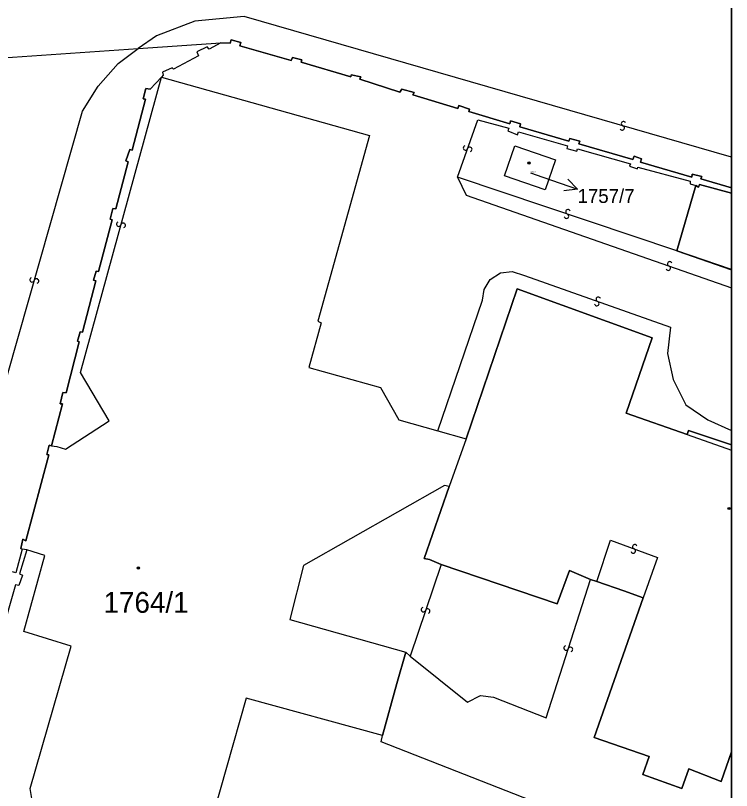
# Model space of a CAD drawing. Extents: x -600309 to -598967, y -1161267 to -1160292.
# Drawn here: x -599025.6 to -598967.1, y -1161113.7 to -1161050.3 of the extents above; entities that cross this region are included whole.
import ezdxf

# ---------------------------------------------------------------- set-up
doc = ezdxf.new("R2010")
doc.units = 0
for name, color, linetype in [('Level 1', 7, 'Continuous'), ('Level 13', 7, 'Continuous'), ('Level 3', 7, 'Continuous'), ('Level 4', 7, 'Continuous'), ('Level 5', 7, 'Continuous'), ('Level 57', 7, 'Continuous'), ('Level 60', 7, 'Continuous'), ('Vrstva 60', 7, 'Continuous'), ('Vrstva 63', 7, 'Continuous')]:
    doc.layers.add(name, color=color, linetype=linetype)

msp = doc.modelspace()

# ---------------------------------------------------------------- linework, layer by layer
at = {"layer": 'Level 1'}
msp.add_line((-598967.108, -1161071.083), (-598971.58, -1161069.56), dxfattribs=at)
for points in [[(-599015.57, -1161053.04), (-599008.82, -1161052.57)], [(-599008.82, -1161052.57), (-599009.77, -1161053.1), (-599009.93, -1161052.9), (-599010.78, -1161053.31), (-599010.66, -1161053.65), (-599012.7, -1161054.74), (-599012.8, -1161054.61), (-599013.59, -1161054.98), (-599013.54, -1161055.22), (-599013.68, -1161055.37)], [(-598967.108, -1161064.436), (-598969.6, -1161063.69), (-598969.52, -1161063.5), (-598970.31, -1161063.32), (-598970.34, -1161063.54), (-598974.55, -1161062.32), (-598974.47, -1161062.05), (-598975.07, -1161061.85), (-598975.16, -1161062.1), (-598979.57, -1161060.82), (-598979.51, -1161060.62), (-598980.31, -1161060.39), (-598980.39, -1161060.62), (-598984.41, -1161059.44), (-598984.34, -1161059.2), (-598985.16, -1161058.94), (-598985.22, -1161059.19), (-598988.57, -1161058.19), (-598988.51, -1161058), (-598989.39, -1161057.69), (-598989.45, -1161057.95), (-598993.13, -1161056.83), (-598993.04, -1161056.64), (-598994.04, -1161056.36), (-598994.19, -1161056.61), (-598997.47, -1161055.55), (-598997.4, -1161055.36), (-598998.17, -1161055.18), (-598998.19, -1161055.36), (-599002.26, -1161054.15), (-599002.2, -1161053.96), (-599002.96, -1161053.78), (-599003.07, -1161054.03), (-599007.27, -1161052.82), (-599007.2, -1161052.55), (-599007.99, -1161052.34), (-599008.06, -1161052.61), (-599008.82, -1161052.57)], [(-599033.77, -1161054.3), (-599015.57, -1161053.04)], [(-599013.68, -1161055.37), (-599014.6, -1161056.37), (-599014.95, -1161056.31), (-599015.17, -1161057.16), (-599014.98, -1161057.19), (-599016.07, -1161061.34), (-599016.26, -1161061.29), (-599016.57, -1161062.22), (-599016.4, -1161062.29), (-599017.4, -1161066.13), (-599017.65, -1161066.11), (-599017.87, -1161066.99), (-599017.69, -1161067.04), (-599018.82, -1161071.26), (-599019.01, -1161071.23), (-599019.22, -1161071.96), (-599019.03, -1161072.02), (-599020.12, -1161076.22), (-599020.3, -1161076.19), (-599020.52, -1161076.96), (-599020.4, -1161077), (-599021.47, -1161081.17), (-599021.73, -1161081.15), (-599021.94, -1161082.06), (-599021.75, -1161082.07), (-599022.65, -1161085.51)], [(-599013.68, -1161055.37), (-598996.69, -1161060.14), (-599000.9, -1161075.32), (-599000.62, -1161075.44), (-599001.64, -1161079.1), (-598995.77, -1161080.74), (-598994.28, -1161083.39), (-598991.1, -1161084.28)], [(-598985.66, -1161063.44), (-598984.81, -1161061), (-598981.48, -1161062.15), (-598982.34, -1161064.6), (-598985.66, -1161063.44)], [(-598971.58, -1161069.56), (-598970.01, -1161064.24)], [(-598970.01, -1161064.24), (-598969.8, -1161064.37), (-598969.72, -1161064.15), (-598967.108, -1161064.872)], [(-598970.72, -1161084.57), (-598975.71, -1161082.84), (-598973.6, -1161076.69), (-598984.61, -1161072.67), (-598988.79, -1161084.92)], [(-598991.1, -1161084.28), (-598988.79, -1161084.92)], [(-598967.108, -1161085.424), (-598970.61, -1161084.24), (-598970.72, -1161084.57)], [(-598988.79, -1161084.92), (-598990.17, -1161088.83)], [(-599022.65, -1161085.51), (-599022.85, -1161085.44), (-599023.04, -1161086.21), (-599022.87, -1161086.23), (-599024.74, -1161093.25), (-599024.99, -1161093.13), (-599025.17, -1161093.9), (-599025.05, -1161093.95)], [(-598990.17, -1161088.83), (-598990.54, -1161088.73), (-599002.08, -1161095.27), (-599003.2, -1161099.7), (-598993.71, -1161102.36)], [(-598990.82, -1161095.21), (-598991.79, -1161094.8), (-598992.2, -1161094.71), (-598990.17, -1161088.83)], [(-599025.05, -1161093.95), (-599025.57, -1161095.87), (-599025.83, -1161095.8)], [(-599024.67, -1161094.01), (-599025.05, -1161093.95)], [(-598995.61, -1161109.17), (-599006.75, -1161106.11), (-599009.98, -1161117.44), (-599011.92, -1161119.6), (-599014.04, -1161120.73), (-599017.42, -1161121.08), (-599019.96, -1161120.31), (-599021.9, -1161118.99), (-599023.29, -1161117.3), (-599024.08, -1161115.46), (-599024.41, -1161113.5), (-599021.06, -1161101.87), (-599024.92, -1161100.68), (-599023.19, -1161094.45), (-599024.67, -1161094.01)], [(-598990.82, -1161095.21), (-598981.36, -1161098.41), (-598980.33, -1161095.69), (-598978.62, -1161096.43)], [(-598978.62, -1161096.43), (-598978.11, -1161096.59)], [(-598978.11, -1161096.59), (-598975.91, -1161097.36), (-598974.32, -1161097.92)], [(-598974.32, -1161097.92), (-598978.32, -1161109.33), (-598973.83, -1161110.89), (-598974.35, -1161112.34), (-598971.17, -1161113.49), (-598970.58, -1161111.9), (-598967.95, -1161112.92), (-598967.108, -1161110.502)], [(-598995.61, -1161109.17), (-598994.44, -1161104.93), (-598993.71, -1161102.36)]]:
    msp.add_lwpolyline(points, dxfattribs=at)
at = {"layer": 'Level 13'}
for centre, start, end in [((-598975.928, -1161059.183), 21.05037, 253.64037), ((-598976.033, -1161059.537), 201.26482, 73.36282), ((-598988.833, -1161061.157), 107.84309, 339.94109), ((-598988.487, -1161061.282), 287.62864, 160.21864), ((-598980.59, -1161066.734), 198.85145, 70.94945), ((-598980.471, -1161066.386), 18.637, 251.227), ((-599017.157, -1161067.39), 112.07543, 344.17343), ((-599016.803, -1161067.489), 291.86097, 164.45098), ((-598972.157, -1161070.636), 18.08577, 250.18377), ((-598972.282, -1161070.983), 197.87131, 70.46131), ((-599024.237, -1161071.938), 111.44374, 343.54174), ((-599023.883, -1161072.041), 291.22929, 163.81929), ((-598977.987, -1161073.527), 17.8774, 249.9754), ((-598978.112, -1161073.873), 197.66295, 70.25295), ((-598975.005, -1161093.747), 17.29359, 249.39159), ((-598975.134, -1161094.093), 197.07914, 69.66914), ((-598992.274, -1161098.89), 108.33357, 340.92357), ((-598991.926, -1161099.011), 288.54802, 160.64602), ((-598980.615, -1161102.022), 109.54892, 341.64691), ((-598980.265, -1161102.137), 289.33446, 161.92446)]:
    msp.add_arc(centre, 0.184, start, end, dxfattribs=at)
at = {"layer": 'Level 3'}
for p, q in [((-598971.58, -1161069.56), (-598967.108, -1161071.133)), ((-598970.72, -1161084.57), (-598967.108, -1161085.848))]:
    msp.add_line(p, q, dxfattribs=at)
for points in [[(-598967.108, -1161061.917), (-599006.92, -1161050.42), (-599010.95, -1161050.82), (-599014.07, -1161052.01), (-599015.57, -1161053.04)], [(-599096.23, -1161175.97), (-599081.58, -1161170.26), (-599068.7, -1161163.12), (-599060.8, -1161157.11), (-599059.63, -1161156.14), (-599056.44, -1161152.66), (-599053.28, -1161148.19), (-599049.34, -1161141.42), (-599039.23, -1161120.7), (-599035.89, -1161114.34), (-599034.51, -1161109.38), (-599028.01, -1161085.83), (-599020.11, -1161058.15), (-599018.83, -1161056.11), (-599017.22, -1161054.27), (-599015.57, -1161053.04)], [(-599022.65, -1161085.51), (-599022.23, -1161085.55), (-599021.52, -1161085.78), (-599017.95, -1161083.45), (-599020.28, -1161079.5), (-599013.68, -1161055.37)], [(-598989.49, -1161063.56), (-598987.83, -1161058.88), (-598985.31, -1161059.54), (-598985.39, -1161059.78), (-598984.6, -1161060.09), (-598984.5, -1161059.86), (-598980.5, -1161061), (-598980.55, -1161061.2), (-598979.74, -1161061.43), (-598979.68, -1161061.24), (-598975.35, -1161062.45), (-598975.43, -1161062.66), (-598974.8, -1161062.87), (-598974.75, -1161062.74), (-598970.48, -1161063.88), (-598970.49, -1161064.1), (-598970.01, -1161064.24)], [(-598989.49, -1161063.56), (-598988.78, -1161065.01), (-598967.108, -1161072.594)], [(-598971.58, -1161069.56), (-598989.49, -1161063.56)], [(-598991.1, -1161084.28), (-598987.46, -1161073.6), (-598987.32, -1161072.72), (-598986.81, -1161071.92), (-598985.97, -1161071.38), (-598985.03, -1161071.26), (-598984.01, -1161071.59), (-598972.09, -1161075.81), (-598972.33, -1161077.97), (-598971.88, -1161080.09), (-598970.85, -1161082.15), (-598969.05, -1161083.38), (-598967.108, -1161084.236)], [(-598978.11, -1161096.59), (-598976.99, -1161093.22), (-598973.16, -1161094.62), (-598974.32, -1161097.92)], [(-599024.67, -1161094.01), (-599025.28, -1161095.97), (-599025.02, -1161096.07), (-599025.32, -1161096.91), (-599025.59, -1161096.86), (-599026.78, -1161100.98)], [(-598990.82, -1161095.21), (-598993.37, -1161102.69)], [(-598993.37, -1161102.69), (-598988.67, -1161106.44), (-598987.62, -1161105.91), (-598986.55, -1161106.03), (-598982.25, -1161107.72), (-598978.62, -1161096.43)], [(-598993.71, -1161102.36), (-598993.37, -1161102.69)], [(-598967.108, -1161120.899), (-598995.73, -1161109.69), (-598995.61, -1161109.17)]]:
    msp.add_lwpolyline(points, dxfattribs=at)
at = {"layer": 'Level 5'}
for centre, radius in [((-598983.65, -1161062.4), 0.09), ((-598983.65, -1161062.4), 0.0521), ((-598967.32, -1161090.62), 0.09), ((-598967.32, -1161090.62), 0.0521), ((-599015.56, -1161095.48), 0.09), ((-599015.56, -1161095.48), 0.0521)]:
    msp.add_circle(centre, radius, dxfattribs=at)
at = {"layer": 'Level 57'}
for p, q in [((-598983.53, -1161063.21), (-598982.526, -1161063.552)), ((-598982.526, -1161063.552), (-598979.686, -1161064.52))]:
    msp.add_line(p, q, dxfattribs=at)
msp.add_lwpolyline([(-598980.472, -1161063.724), (-598979.686, -1161064.52), (-598980.794, -1161064.671)], dxfattribs=at)
at = {"layer": 'Level 60'}
for points in [[(-599033.77, -1161054.3), (-599015.57, -1161053.04), (-599008.82, -1161052.57), (-599009.77, -1161053.1), (-599009.93, -1161052.9), (-599010.78, -1161053.31), (-599010.66, -1161053.65), (-599012.7, -1161054.74), (-599012.8, -1161054.61), (-599013.59, -1161054.98), (-599013.54, -1161055.22), (-599013.68, -1161055.37), (-599014.6, -1161056.37), (-599014.95, -1161056.31), (-599015.17, -1161057.16), (-599014.98, -1161057.19), (-599016.07, -1161061.34), (-599016.26, -1161061.29), (-599016.57, -1161062.22), (-599016.4, -1161062.29), (-599017.4, -1161066.13), (-599017.65, -1161066.11), (-599017.87, -1161066.99), (-599017.69, -1161067.04), (-599018.82, -1161071.26), (-599019.01, -1161071.23), (-599019.22, -1161071.96), (-599019.03, -1161072.02), (-599020.12, -1161076.22), (-599020.3, -1161076.19), (-599020.52, -1161076.96), (-599020.4, -1161077), (-599021.47, -1161081.17), (-599021.73, -1161081.15), (-599021.94, -1161082.06), (-599021.75, -1161082.07), (-599022.65, -1161085.51), (-599022.85, -1161085.44), (-599023.04, -1161086.21), (-599022.87, -1161086.23), (-599024.74, -1161093.25), (-599024.99, -1161093.13), (-599025.17, -1161093.9), (-599025.05, -1161093.95), (-599025.57, -1161095.87), (-599025.83, -1161095.8)], [(-599024.08, -1161115.46), (-599024.41, -1161113.5), (-599021.06, -1161101.87), (-599024.92, -1161100.68), (-599023.19, -1161094.45), (-599024.67, -1161094.01), (-599025.05, -1161093.95), (-599025.17, -1161093.9), (-599024.99, -1161093.13), (-599024.74, -1161093.25), (-599022.87, -1161086.23), (-599023.04, -1161086.21), (-599022.85, -1161085.44), (-599022.65, -1161085.51), (-599021.75, -1161082.07), (-599021.94, -1161082.06), (-599021.73, -1161081.15), (-599021.47, -1161081.17), (-599020.4, -1161077), (-599020.52, -1161076.96), (-599020.3, -1161076.19), (-599020.12, -1161076.22), (-599019.03, -1161072.02), (-599019.22, -1161071.96), (-599019.01, -1161071.23), (-599018.82, -1161071.26), (-599017.69, -1161067.04), (-599017.87, -1161066.99), (-599017.65, -1161066.11), (-599017.4, -1161066.13), (-599016.4, -1161062.29), (-599016.57, -1161062.22), (-599016.26, -1161061.29), (-599016.07, -1161061.34), (-599014.98, -1161057.19), (-599015.17, -1161057.16), (-599014.95, -1161056.31), (-599014.6, -1161056.37), (-599013.68, -1161055.37), (-598996.69, -1161060.14), (-599000.9, -1161075.32), (-599000.62, -1161075.44), (-599001.64, -1161079.1), (-598995.77, -1161080.74), (-598994.28, -1161083.39), (-598991.1, -1161084.28), (-598988.79, -1161084.92), (-598990.17, -1161088.83), (-598990.54, -1161088.73), (-599002.08, -1161095.27), (-599003.2, -1161099.7), (-598993.71, -1161102.36), (-598994.44, -1161104.93), (-598995.61, -1161109.17), (-599006.75, -1161106.11), (-599009.98, -1161117.44)]]:
    msp.add_lwpolyline(points, dxfattribs=at)
msp.add_lwpolyline([(-598985.66, -1161063.44), (-598984.81, -1161061), (-598981.48, -1161062.15), (-598982.34, -1161064.6)], close=True, dxfattribs=at)
at = {"layer": 'Vrstva 60'}
for points in [[(-599033.77, -1161054.3), (-599015.57, -1161053.04), (-599008.82, -1161052.57), (-599008.06, -1161052.61), (-599007.99, -1161052.34), (-599007.2, -1161052.55), (-599007.27, -1161052.82), (-599003.07, -1161054.03), (-599002.96, -1161053.78), (-599002.2, -1161053.96), (-599002.26, -1161054.15), (-598998.19, -1161055.36), (-598998.17, -1161055.18), (-598997.4, -1161055.36), (-598997.47, -1161055.55), (-598994.19, -1161056.61), (-598994.04, -1161056.36), (-598993.04, -1161056.64), (-598993.13, -1161056.83), (-598989.45, -1161057.95), (-598989.39, -1161057.69), (-598988.51, -1161058), (-598988.57, -1161058.19), (-598985.22, -1161059.19), (-598985.16, -1161058.94), (-598984.34, -1161059.2), (-598984.41, -1161059.44), (-598980.39, -1161060.62), (-598980.31, -1161060.39), (-598979.51, -1161060.62), (-598979.57, -1161060.82), (-598975.16, -1161062.1), (-598975.07, -1161061.85), (-598974.47, -1161062.05), (-598974.55, -1161062.32), (-598970.34, -1161063.54), (-598970.31, -1161063.32), (-598969.52, -1161063.5), (-598969.6, -1161063.69), (-598967.108, -1161064.436), (-598967.108, -1161039.614)], [(-598967.108, -1161141.521), (-598967.108, -1161110.502), (-598967.95, -1161112.92), (-598970.58, -1161111.9), (-598971.17, -1161113.49), (-598974.35, -1161112.34), (-598973.83, -1161110.89), (-598978.32, -1161109.33), (-598974.32, -1161097.92), (-598975.91, -1161097.36), (-598978.11, -1161096.59), (-598978.62, -1161096.43), (-598980.33, -1161095.69), (-598981.36, -1161098.41), (-598990.82, -1161095.21), (-598991.79, -1161094.8), (-598992.2, -1161094.71), (-598990.17, -1161088.83), (-598990.54, -1161088.73), (-599002.08, -1161095.27), (-599003.2, -1161099.7), (-598993.71, -1161102.36), (-598994.44, -1161104.93), (-598995.61, -1161109.17), (-599006.75, -1161106.11), (-599009.98, -1161117.44)], [(-599024.08, -1161115.46), (-599024.41, -1161113.5), (-599021.06, -1161101.87), (-599024.92, -1161100.68), (-599023.19, -1161094.45), (-599024.67, -1161094.01), (-599025.05, -1161093.95), (-599025.57, -1161095.87), (-599025.83, -1161095.8)]]:
    msp.add_lwpolyline(points, dxfattribs=at)
for points in [[(-598967.108, -1161064.436), (-598969.6, -1161063.69), (-598969.52, -1161063.5), (-598970.31, -1161063.32), (-598970.34, -1161063.54), (-598974.55, -1161062.32), (-598974.47, -1161062.05), (-598975.07, -1161061.85), (-598975.16, -1161062.1), (-598979.57, -1161060.82), (-598979.51, -1161060.62), (-598980.31, -1161060.39), (-598980.39, -1161060.62), (-598984.41, -1161059.44), (-598984.34, -1161059.2), (-598985.16, -1161058.94), (-598985.22, -1161059.19), (-598988.57, -1161058.19), (-598988.51, -1161058), (-598989.39, -1161057.69), (-598989.45, -1161057.95), (-598993.13, -1161056.83), (-598993.04, -1161056.64), (-598994.04, -1161056.36), (-598994.19, -1161056.61), (-598997.47, -1161055.55), (-598997.4, -1161055.36), (-598998.17, -1161055.18), (-598998.19, -1161055.36), (-599002.26, -1161054.15), (-599002.2, -1161053.96), (-599002.96, -1161053.78), (-599003.07, -1161054.03), (-599007.27, -1161052.82), (-599007.2, -1161052.55), (-599007.99, -1161052.34), (-599008.06, -1161052.61), (-599008.82, -1161052.57), (-599009.77, -1161053.1), (-599009.93, -1161052.9), (-599010.78, -1161053.31), (-599010.66, -1161053.65), (-599012.7, -1161054.74), (-599012.8, -1161054.61), (-599013.59, -1161054.98), (-599013.54, -1161055.22), (-599013.68, -1161055.37), (-598996.69, -1161060.14), (-599000.9, -1161075.32), (-599000.62, -1161075.44), (-599001.64, -1161079.1), (-598995.77, -1161080.74), (-598994.28, -1161083.39), (-598991.1, -1161084.28), (-598988.79, -1161084.92), (-598984.61, -1161072.67), (-598973.6, -1161076.69), (-598975.71, -1161082.84), (-598970.72, -1161084.57), (-598970.61, -1161084.24), (-598967.108, -1161085.424), (-598967.108, -1161071.083), (-598971.58, -1161069.56), (-598970.01, -1161064.24), (-598969.8, -1161064.37), (-598969.72, -1161064.15), (-598967.108, -1161064.872)], [(-598981.48, -1161062.15), (-598982.34, -1161064.6), (-598985.66, -1161063.44), (-598984.81, -1161061)], [(-598967.108, -1161071.083), (-598967.108, -1161064.872), (-598969.72, -1161064.15), (-598969.8, -1161064.37), (-598970.01, -1161064.24), (-598971.58, -1161069.56)], [(-598967.108, -1161110.502), (-598967.108, -1161085.424), (-598970.61, -1161084.24), (-598970.72, -1161084.57), (-598975.71, -1161082.84), (-598973.6, -1161076.69), (-598984.61, -1161072.67), (-598988.79, -1161084.92), (-598990.17, -1161088.83), (-598992.2, -1161094.71), (-598991.79, -1161094.8), (-598990.82, -1161095.21), (-598981.36, -1161098.41), (-598980.33, -1161095.69), (-598978.62, -1161096.43), (-598978.11, -1161096.59), (-598975.91, -1161097.36), (-598974.32, -1161097.92), (-598978.32, -1161109.33), (-598973.83, -1161110.89), (-598974.35, -1161112.34), (-598971.17, -1161113.49), (-598970.58, -1161111.9), (-598967.95, -1161112.92)]]:
    msp.add_lwpolyline(points, close=True, dxfattribs=at)
at = {"layer": 'Vrstva 63'}
msp.add_lwpolyline([(-600308.541, -1160292.347), (-598967.108, -1160292.347), (-598967.108, -1161267.031), (-600308.541, -1161267.031)], close=True, dxfattribs=at)

# ---------------------------------------------------------------- texts
at = {"layer": 'Level 4'}
for s, height, p in [('1757/7', 0.1, (-598983.53, -1161063.21)), ('1764/1', 1.7, (-599018.408, -1161099.14))]:
    msp.add_text(s, height=height, dxfattribs=at).set_placement(p)
at = {"layer": 'Level 57'}
msp.add_text('1757/7', height=1.14, dxfattribs=at).set_placement((-598979.687, -1161065.66))

doc.saveas('drawing.dxf')
